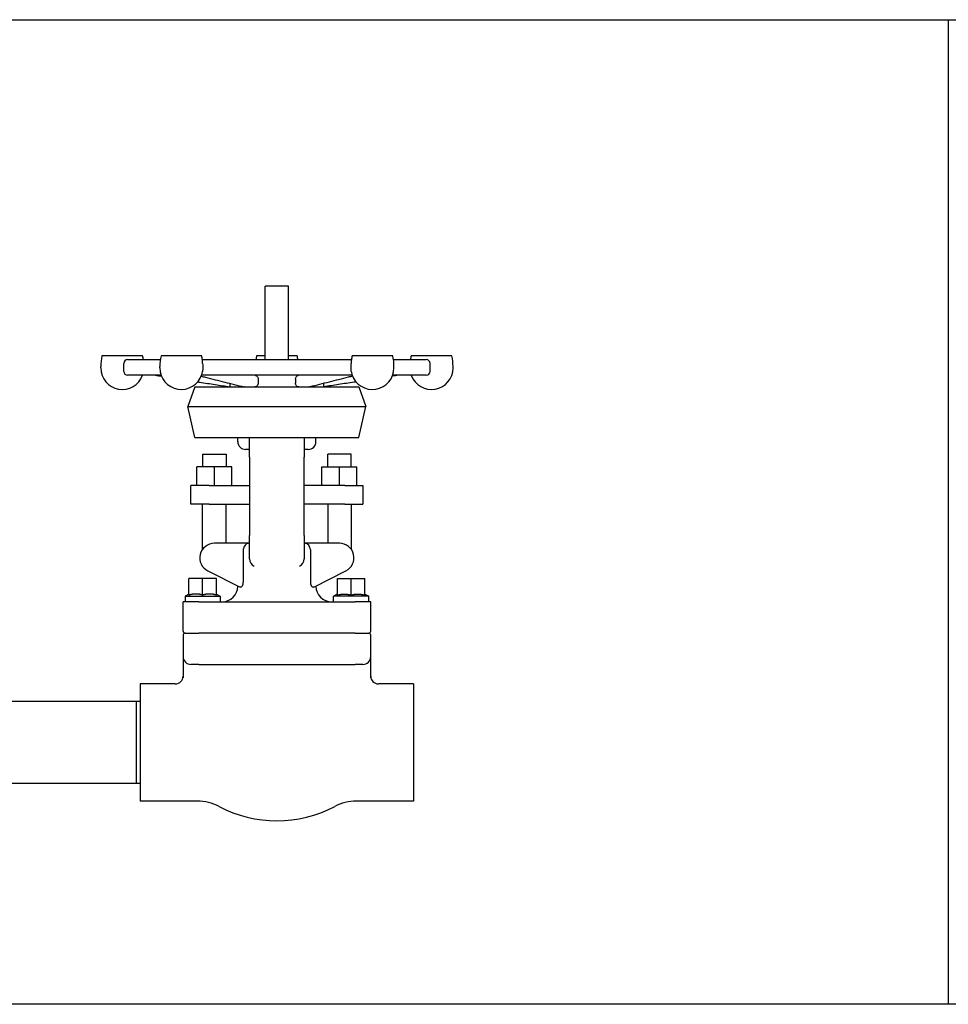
# Model space of a CAD drawing. Header units: inches. Extents: x 5 to 1128, y -85 to 748.
# Tile 573 of 656: x 970 to 985, y 292 to 308. Entities that reach past the tile are written whole.
import ezdxf

# ---------------------------------------------------------------- set-up
doc = ezdxf.new("R2010")
doc.units = ezdxf.units.IN
doc.header["$LTSCALE"] = 32
doc.header["$MEASUREMENT"] = 0
doc.layers.add('Visible (ANSI)', color=7, linetype='Continuous', lineweight=30)

msp = doc.modelspace()

# ---------------------------------------------------------------- linework, layer by layer
at = {"layer": 'Visible (ANSI)'}
for p, q in [((910.22578, 307.60867), (987.22578, 307.60867)), ((985.18078, 307.60867), (985.18078, 291.85867)), ((974.62828, 303.34617), (974.25328, 303.34617)), ((974.25328, 302.17117), (974.25328, 303.34617)), ((974.62828, 302.17117), (974.62828, 303.34617)), ((972.29304, 302.23117), (971.64304, 302.23117)), ((971.99078, 301.98117), (971.99078, 302.11117)), ((972.05078, 302.17117), (972.57609, 302.17117)), ((973.23754, 302.23117), (972.58754, 302.23117)), ((973.249, 302.17117), (975.63257, 302.17117)), ((974.25328, 302.23117), (974.11578, 302.23117)), ((974.76578, 302.23117), (974.62828, 302.23117)), ((976.29402, 302.23117), (975.64402, 302.23117)), ((976.30548, 302.17117), (976.83078, 302.17117)), ((977.23853, 302.23117), (976.58853, 302.23117)), ((976.89078, 301.98117), (976.89078, 302.11117)), ((971.62336, 302.03886), (971.62336, 302.06031)), ((972.56787, 302.03886), (972.56787, 302.06031)), ((973.25484, 302.06031), (973.25484, 302.03886)), ((975.62673, 302.03886), (975.62673, 302.06031)), ((976.3137, 302.03886), (976.3137, 302.06031)), ((977.2582, 302.03886), (977.2582, 302.06031)), ((972.58858, 301.92117), (972.05078, 301.92117)), ((975.64507, 301.92117), (973.2365, 301.92117)), ((973.69078, 301.73367), (973.69078, 301.79031)), ((974.14188, 301.85789), (974.14188, 301.79274)), ((974.73968, 301.85789), (974.73968, 301.79274)), ((975.19078, 301.73367), (975.19078, 301.79031)), ((976.83078, 301.92117), (976.29298, 301.92117)), ((973.12971, 301.73367), (973.01651, 301.4201)), ((973.12971, 301.73367), (975.75186, 301.73367)), ((975.75186, 301.73367), (975.86505, 301.4201)), ((973.01651, 301.4201), (975.86505, 301.4201)), ((973.12971, 300.92542), (973.01651, 301.4201)), ((975.75186, 300.92542), (975.86505, 301.4201)), ((973.12971, 300.92542), (975.75186, 300.92542)), ((973.81578, 300.85867), (973.81578, 300.92542)), ((974.00328, 300.60867), (974.00328, 300.92542)), ((974.87828, 300.92542), (974.87828, 300.60867)), ((975.06578, 300.85867), (975.06578, 300.92542)), ((974.00328, 300.73367), (973.94078, 300.73367)), ((974.94078, 300.73367), (974.87828, 300.73367)), ((973.25328, 300.65867), (973.62828, 300.65867)), ((973.25328, 300.65867), (973.25328, 300.45867)), ((973.62828, 300.65867), (973.62828, 300.45867)), ((974.00328, 300.60867), (974.00328, 299.35867)), ((974.87828, 299.35867), (974.87828, 300.60867)), ((975.62828, 300.65867), (975.25328, 300.65867)), ((975.25328, 300.45867), (975.25328, 300.65867)), ((975.62828, 300.45867), (975.62828, 300.65867)), ((973.15953, 300.15867), (973.15953, 300.45867)), ((973.44078, 300.45867), (973.15953, 300.45867)), ((973.44078, 300.15867), (973.44078, 300.45867)), ((973.72203, 300.45867), (973.44078, 300.45867)), ((973.72203, 300.15867), (973.72203, 300.45867)), ((975.15953, 300.15867), (975.15953, 300.45867)), ((975.15953, 300.45867), (975.44078, 300.45867)), ((975.44078, 300.45867), (975.72203, 300.45867)), ((975.44078, 300.15867), (975.44078, 300.45867)), ((975.72203, 300.15867), (975.72203, 300.45867)), ((973.35641, 300.15867), (973.06578, 300.15867)), ((973.06578, 299.85867), (973.06578, 300.15867)), ((973.35641, 300.15867), (974.00328, 300.15867)), ((975.52516, 300.15867), (974.87828, 300.15867)), ((975.52516, 300.15867), (975.81578, 300.15867)), ((975.81578, 300.15867), (975.81578, 299.85867)), ((973.35641, 299.85867), (973.06578, 299.85867)), ((973.25328, 299.13923), (973.25328, 299.85867)), ((973.35641, 299.85867), (974.00328, 299.85867)), ((973.62828, 299.23367), (973.62828, 299.85867)), ((975.52516, 299.85867), (974.87828, 299.85867)), ((975.25328, 299.85867), (975.25328, 299.23367)), ((975.52516, 299.85867), (975.81578, 299.85867)), ((975.62828, 299.85867), (975.62828, 299.13923)), ((974.00328, 298.98367), (974.00328, 299.35867)), ((974.87828, 299.35867), (974.87828, 298.98367)), ((973.98819, 299.23367), (973.44078, 299.23367)), ((973.89952, 299.10867), (973.89952, 298.61888)), ((973.98819, 299.23367), (974.00328, 299.23367)), ((974.87828, 299.23367), (974.89338, 299.23367)), ((975.44078, 299.23367), (974.89338, 299.23367)), ((974.98205, 298.61888), (974.98205, 299.10867)), ((973.33547, 298.79208), (973.8525, 298.5306)), ((975.02907, 298.5306), (975.5461, 298.79208)), ((973.03453, 298.40307), (973.03453, 298.67117)), ((973.25328, 298.67117), (973.03453, 298.67117)), ((973.25328, 298.40307), (973.25328, 298.67117)), ((973.47203, 298.67117), (973.25328, 298.67117)), ((973.47203, 298.40307), (973.47203, 298.67117)), ((975.40953, 298.67117), (975.62828, 298.67117)), ((975.40953, 298.40307), (975.40953, 298.67117)), ((975.62828, 298.67117), (975.84703, 298.67117)), ((975.62828, 298.40307), (975.62828, 298.67117)), ((975.84703, 298.40307), (975.84703, 298.67117)), ((973.81578, 298.54617), (973.81578, 298.54917)), ((975.06578, 298.54617), (975.06578, 298.54917)), ((973.03203, 298.42117), (972.97203, 298.38653)), ((972.97203, 298.38653), (973.53453, 298.38653)), ((972.97203, 298.38653), (972.97203, 298.29617)), ((973.03453, 298.42117), (973.03203, 298.42117)), ((973.17263, 298.42117), (973.11519, 298.42117)), ((973.39138, 298.42117), (973.33394, 298.42117)), ((973.47453, 298.42117), (973.47203, 298.42117)), ((973.47453, 298.42117), (973.53453, 298.38653)), ((973.53453, 298.38653), (973.53453, 298.29617)), ((975.40703, 298.42117), (975.34703, 298.38653)), ((975.90953, 298.38653), (975.34703, 298.38653)), ((975.34703, 298.29617), (975.34703, 298.38653)), ((975.40703, 298.42117), (975.40953, 298.42117)), ((975.49019, 298.42117), (975.54763, 298.42117)), ((975.70894, 298.42117), (975.76638, 298.42117)), ((975.84703, 298.42117), (975.84953, 298.42117)), ((975.84953, 298.42117), (975.90953, 298.38653)), ((975.90953, 298.29617), (975.90953, 298.38653)), ((973.19078, 298.29617), (972.94078, 298.29617)), ((972.94078, 297.82742), (972.94078, 298.29617)), ((973.19078, 298.29617), (975.69078, 298.29617)), ((975.94078, 298.29617), (975.69078, 298.29617)), ((975.94078, 297.82742), (975.94078, 298.29617)), ((972.94078, 297.76492), (972.94078, 297.42117)), ((972.97203, 297.79617), (973.19078, 297.79617)), ((975.69078, 297.79617), (973.19078, 297.79617)), ((975.69078, 297.79617), (975.90953, 297.79617)), ((975.94078, 297.42117), (975.94078, 297.76492)), ((972.94078, 297.42117), (972.94078, 297.07884)), ((975.94078, 297.07884), (975.94078, 297.42117)), ((973.19078, 297.29617), (973.06578, 297.29617)), ((973.19078, 297.29617), (974.44078, 297.29617)), ((974.44078, 297.29617), (975.69078, 297.29617)), ((975.81578, 297.29617), (975.69078, 297.29617)), ((972.25578, 296.98367), (972.25578, 295.10867)), ((972.81578, 296.98367), (972.25578, 296.98367)), ((976.62578, 296.98367), (976.06578, 296.98367)), ((976.62578, 296.98367), (976.62578, 295.10867)), ((972.19328, 296.70367), (969.63078, 296.70367)), ((972.19328, 295.38867), (972.19328, 296.70367)), ((972.25578, 296.70203), (972.19328, 296.70367)), ((972.19328, 295.38867), (969.63078, 295.38867)), ((972.25578, 295.39031), (972.19328, 295.38867)), ((973.16756, 295.10867), (972.25578, 295.10867)), ((976.62578, 295.10867), (975.714, 295.10867)), ((987.22578, 291.85867), (910.22578, 291.85867))]:
    msp.add_line(p, q, dxfattribs=at)
for centre, radius, start, end in [((972.37512, 302.06031), 0.75176, 166.863217, 180), ((972.05078, 302.11117), 0.06, 90, 180), ((971.56095, 302.06031), 0.75176, 8.479986, 13.136783), ((973.31963, 302.06031), 0.75176, 166.863217, 180), ((972.50545, 302.06031), 0.75176, 7.980025, 13.136783), ((974.84787, 302.06031), 0.75176, 166.863217, 171.520014), ((974.0337, 302.06031), 0.75176, 8.479986, 13.136783), ((976.37611, 302.06031), 0.75176, 166.863217, 172.019975), ((975.56194, 302.06031), 0.75176, 0, 13.136783), ((977.32062, 302.06031), 0.75176, 166.863217, 171.520014), ((976.83078, 302.11117), 0.06, 0, 90), ((976.50644, 302.06031), 0.75176, 0, 13.136783), ((971.96804, 302.03886), 0.34467, 180, 340.03444), ((972.05078, 301.98117), 0.06, 180, 270), ((972.91254, 302.03886), 0.34467, 180, 341.681567), ((975.96902, 302.03886), 0.34467, 198.318433, 0), ((976.91353, 302.03886), 0.34467, 199.96556, 0), ((976.83078, 301.98117), 0.06, 270, 0), ((973.94078, 300.85867), 0.125, 180, 270), ((974.94078, 300.85867), 0.125, 270, 0), ((973.44078, 299.00032), 0.23335, 90, 243.172694), ((975.44078, 299.00032), 0.23335, 296.827306, 90), ((974.12828, 298.98367), 0.125, 180, 245.901134), ((974.75328, 298.98367), 0.125, 294.098866, 0), ((973.56578, 298.54617), 0.25, 270, 0), ((975.31578, 298.54617), 0.25, 180, 270), ((972.97203, 297.82742), 0.03125, 180, 270), ((972.97203, 297.76492), 0.03125, 90, 180), ((975.90953, 297.82742), 0.03125, 270, 0), ((975.90953, 297.76492), 0.03125, 0, 90), ((973.06578, 297.42117), 0.125, 180, 270), ((975.81578, 297.42117), 0.125, 270, 0), ((972.81578, 297.10867), 0.125, 270, 0), ((976.06578, 297.10867), 0.125, 180, 270), ((973.16756, 294.35867), 0.75, 62.419801, 90), ((974.44078, 296.79617), 2, 242.419801, 297.580199), ((975.714, 294.35867), 0.75, 90, 117.580199)]:
    msp.add_arc(centre, radius, start, end, dxfattribs=at)
for points, knots in [([(973.25321, 302.11117), (973.25281, 302.11747), (973.25246, 302.1237), (973.25179, 302.13663), (973.2515, 302.14302), (973.25088, 302.15476), (973.25054, 302.15974), (973.25004, 302.16386), (973.24999, 302.16428), (973.24993, 302.16468)], [0.256029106, 0.256029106, 0.256029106, 0.256029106, 0.303466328, 0.303466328, 0.359722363, 0.359722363, 0.422674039, 0.422674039, 0.430103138, 0.430103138, 0.430103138, 0.430103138]), ([(975.62673, 302.06031), (975.62673, 302.07283), (975.62702, 302.08534), (975.62782, 302.10228), (975.62807, 302.10673), (975.62835, 302.11117)], [0, 0, 0, 0, 0.095356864, 0.095356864, 0.129295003, 0.129295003, 0.129295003, 0.129295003]), ([(975.63163, 302.16468), (975.63135, 302.16267), (975.63111, 302.16019), (975.63053, 302.15233), (975.63023, 302.14621), (975.62957, 302.13262), (975.62922, 302.12555), (975.62864, 302.11579), (975.6285, 302.11348), (975.62835, 302.11117)], [0.66984584, 0.66984584, 0.66984584, 0.66984584, 0.710456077, 0.710456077, 0.777323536, 0.777323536, 0.836617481, 0.836617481, 0.854862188, 0.854862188, 0.854862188, 0.854862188]), ([(973.23975, 301.93059), (973.24066, 301.93336), (973.24161, 301.93674), (973.24374, 301.94547), (973.24526, 301.9528), (973.24773, 301.96606), (973.24911, 301.97414), (973.25024, 301.98117)], [0.864360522, 0.864360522, 0.864360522, 0.864360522, 0.90783838, 0.90783838, 0.96968067, 0.96968067, 1.02416142, 1.02416142, 1.02416142, 1.02416142]), ([(975.63133, 301.98117), (975.63246, 301.97414), (975.63384, 301.96606), (975.6363, 301.9528), (975.63783, 301.94547), (975.63995, 301.93674), (975.64091, 301.93336), (975.64182, 301.93059)], [0, 0, 0, 0, 0.054480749, 0.054480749, 0.11632304, 0.11632304, 0.159800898, 0.159800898, 0.159800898, 0.159800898]), ([(973.17507, 301.81552), (973.18534, 301.81393), (973.1956, 301.81233), (973.28855, 301.79786), (973.37123, 301.785), (973.53287, 301.75989), (973.61182, 301.74764), (973.69078, 301.73543)], [2.37861559, 2.37861559, 2.37861559, 2.37861559, 2.46176548, 2.46176548, 3.13140025, 3.13140025, 3.77073416, 3.77073416, 3.77073416, 3.77073416]), ([(973.23069, 301.90627), (973.25371, 301.90046), (973.27674, 301.89465), (973.35083, 301.87596), (973.40189, 301.86308), (973.50402, 301.83734), (973.55509, 301.82447), (973.65722, 301.79875), (973.7083, 301.7859), (973.81045, 301.76022), (973.86153, 301.7474), (973.91263, 301.73461)], [0.93208853, 0.93208853, 0.93208853, 0.93208853, 1.23382306, 1.23382306, 1.90300859, 1.90300859, 2.57219412, 2.57219412, 3.24137965, 3.24137965, 3.91056518, 3.91056518, 3.91056518, 3.91056518]), ([(974.14188, 301.79274), (974.14188, 301.78498), (974.1405, 301.77731), (974.13511, 301.76312), (974.13123, 301.75674), (974.12146, 301.74589), (974.11566, 301.74155), (974.10596, 301.73693), (974.10246, 301.73572), (974.09533, 301.73408), (974.0917, 301.73367), (974.08809, 301.73367)], [0, 0, 0, 0, 0.059120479, 0.059120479, 0.117109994, 0.117109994, 0.175625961, 0.175625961, 0.206762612, 0.206762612, 0.237973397, 0.237973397, 0.237973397, 0.237973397]), ([(974.10078, 301.91866), (974.1024, 301.91812), (974.10401, 301.91749), (974.11233, 301.91376), (974.11853, 301.90928), (974.12934, 301.89786), (974.13381, 301.8909), (974.13854, 301.87923), (974.13979, 301.87506), (974.14146, 301.86655), (974.14188, 301.86223), (974.14188, 301.85789)], [0.044266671, 0.044266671, 0.044266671, 0.044266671, 0.058793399, 0.058793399, 0.120579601, 0.120579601, 0.184530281, 0.184530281, 0.217797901, 0.217797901, 0.250809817, 0.250809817, 0.250809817, 0.250809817]), ([(974.73968, 301.85789), (974.73968, 301.86587), (974.74113, 301.87377), (974.7467, 301.8889), (974.7509, 301.89596), (974.76143, 301.90796), (974.76771, 301.91281), (974.77662, 301.91712), (974.77869, 301.91796), (974.78079, 301.91866)], [0, 0, 0, 0, 0.060794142, 0.060794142, 0.124198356, 0.124198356, 0.187996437, 0.187996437, 0.206750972, 0.206750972, 0.206750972, 0.206750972]), ([(974.79348, 301.73367), (974.78648, 301.73367), (974.77949, 301.73521), (974.76644, 301.74119), (974.7605, 301.74553), (974.75054, 301.75644), (974.74659, 301.76284), (974.7411, 301.77714), (974.73968, 301.7849), (974.73968, 301.79274)], [0, 0, 0, 0, 0.060407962, 0.060407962, 0.119900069, 0.119900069, 0.178343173, 0.178343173, 0.238137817, 0.238137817, 0.238137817, 0.238137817]), ([(975.65088, 301.90627), (975.62785, 301.90046), (975.60483, 301.89465), (975.53074, 301.87596), (975.47968, 301.86308), (975.37755, 301.83734), (975.32648, 301.82447), (975.22434, 301.79875), (975.17327, 301.7859), (975.07111, 301.76022), (975.02003, 301.7474), (974.96893, 301.73461)], [0.93226417, 0.93226417, 0.93226417, 0.93226417, 1.23399871, 1.23399871, 1.90318425, 1.90318425, 2.5723698, 2.5723698, 3.24155534, 3.24155534, 3.91074089, 3.91074089, 3.91074089, 3.91074089]), ([(975.7065, 301.81552), (975.69623, 301.81393), (975.68596, 301.81233), (975.59302, 301.79786), (975.51033, 301.785), (975.3487, 301.75989), (975.26975, 301.74764), (975.19078, 301.73543)], [2.39437536, 2.39437536, 2.39437536, 2.39437536, 2.47752523, 2.47752523, 3.14716, 3.14716, 3.7864939, 3.7864939, 3.7864939, 3.7864939]), ([(973.98819, 299.23367), (973.98811, 299.23367), (973.98803, 299.23367), (973.97722, 299.23363), (973.96665, 299.23063), (973.94769, 299.21916), (973.93926, 299.21132), (973.92496, 299.19217), (973.919, 299.18153), (973.90922, 299.15831), (973.90539, 299.14619), (973.90244, 299.13367)], [-0.457659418, -0.457659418, -0.457659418, -0.457659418, -0.456707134, -0.456707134, -0.323045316, -0.323045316, -0.203350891, -0.203350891, -0.098062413, -0.098062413, 0, 0, 0, 0]), ([(974.97913, 299.13367), (974.97617, 299.14619), (974.97235, 299.15831), (974.96257, 299.18153), (974.95661, 299.19217), (974.9423, 299.21132), (974.93387, 299.21916), (974.91492, 299.23063), (974.90434, 299.23363), (974.89353, 299.23367), (974.89346, 299.23367), (974.89338, 299.23367)], [-0.459866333, -0.459866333, -0.459866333, -0.459866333, -0.361125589, -0.361125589, -0.255108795, -0.255108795, -0.134586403, -0.134586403, 0, 0, 0.000958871, 0.000958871, 0.000958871, 0.000958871]), ([(973.88272, 298.54617), (973.87919, 298.54049), (973.8752, 298.53632), (973.86591, 298.52967), (973.86043, 298.52822), (973.85445, 298.52974), (973.85346, 298.53011), (973.8525, 298.5306)], [-0.412603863, -0.412603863, -0.412603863, -0.412603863, -0.334501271, -0.334501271, -0.2278539, -0.2278539, -0.205723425, -0.205723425, -0.205723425, -0.205723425]), ([(973.89952, 298.61888), (973.89952, 298.60587), (973.89824, 298.59194), (973.89274, 298.56707), (973.88854, 298.55614), (973.88351, 298.54745), (973.88312, 298.54681), (973.88272, 298.54617)], [0, 0, 0, 0, 0.099124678, 0.099124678, 0.198249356, 0.198249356, 0.206443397, 0.206443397, 0.206443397, 0.206443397]), ([(974.99884, 298.54617), (974.99845, 298.54681), (974.99806, 298.54745), (974.99303, 298.55614), (974.98882, 298.56707), (974.98333, 298.59194), (974.98205, 298.60587), (974.98205, 298.61888)], [0.621272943, 0.621272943, 0.621272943, 0.621272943, 0.629466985, 0.629466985, 0.728591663, 0.728591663, 0.827716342, 0.827716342, 0.827716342, 0.827716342]), ([(975.02907, 298.5306), (975.02601, 298.52905), (975.0226, 298.52861), (975.01463, 298.53042), (975.00996, 298.53307), (975.00312, 298.54007), (975.00091, 298.54285), (974.99884, 298.54617)], [-3.056929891, -3.056929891, -3.056929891, -3.056929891, -2.988174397, -2.988174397, -2.909263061, -2.909263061, -2.870657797, -2.870657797, -2.870657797, -2.870657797])]:
    msp.add_open_spline(points, degree=3, knots=knots, dxfattribs=at)
for points in [[(973.25321, 302.11117), (973.2543, 302.09425), (973.25484, 302.07728), (973.25484, 302.06031)], [(973.25484, 302.03886), (973.25484, 302.01978), (973.25333, 302.00038), (973.25024, 301.98117)], [(975.63133, 301.98117), (975.62824, 302.00038), (975.62673, 302.01978), (975.62673, 302.03886)], [(972.49716, 301.92117), (972.52961, 301.91611), (972.56206, 301.91105), (972.59451, 301.90599)], [(974.09326, 301.92117), (974.09577, 301.92033), (974.09828, 301.9195), (974.10078, 301.91866)], [(974.78079, 301.91866), (974.78329, 301.9195), (974.7858, 301.92033), (974.7883, 301.92117)], [(976.38441, 301.92117), (976.35196, 301.91611), (976.31951, 301.91105), (976.28706, 301.90599)], [(973.92027, 301.73367), (973.91769, 301.73367), (973.91513, 301.73398), (973.91264, 301.73461)], [(974.96893, 301.73461), (974.96643, 301.73398), (974.96387, 301.73367), (974.9613, 301.73367)], [(973.90244, 299.13367), (973.90046, 299.12528), (973.89952, 299.11659), (973.89952, 299.10867)], [(974.98205, 299.10867), (974.98205, 299.11659), (974.98111, 299.12528), (974.97913, 299.13367)]]:
    msp.add_open_spline(points, degree=3, dxfattribs=at)
for points, weights in [([(973.11519, 298.42117), (973.07753, 298.41741), (973.03453, 298.40307)], [1.60874112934, 1.58525582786, 1.50177150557]), ([(973.25328, 298.40307), (973.21029, 298.41741), (973.17263, 298.42117)], [1.50177150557, 1.58525582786, 1.60874112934]), ([(973.33394, 298.42117), (973.29628, 298.41741), (973.25328, 298.40307)], [1.60874112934, 1.58525582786, 1.50177150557]), ([(973.47203, 298.40307), (973.42904, 298.41741), (973.39138, 298.42117)], [1.50177150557, 1.58525582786, 1.60874112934]), ([(975.40953, 298.40307), (975.45253, 298.41741), (975.49019, 298.42117)], [1.50177150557, 1.58525582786, 1.60874112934]), ([(975.54763, 298.42117), (975.58529, 298.41741), (975.62828, 298.40307)], [1.60874112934, 1.58525582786, 1.50177150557]), ([(975.62828, 298.40307), (975.67128, 298.41741), (975.70894, 298.42117)], [1.50177150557, 1.58525582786, 1.60874112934]), ([(975.76638, 298.42117), (975.80404, 298.41741), (975.84703, 298.40307)], [1.60874112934, 1.58525582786, 1.50177150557])]:
    msp.add_rational_spline(points, weights, degree=2, dxfattribs=at)

doc.saveas('drawing.dxf')
